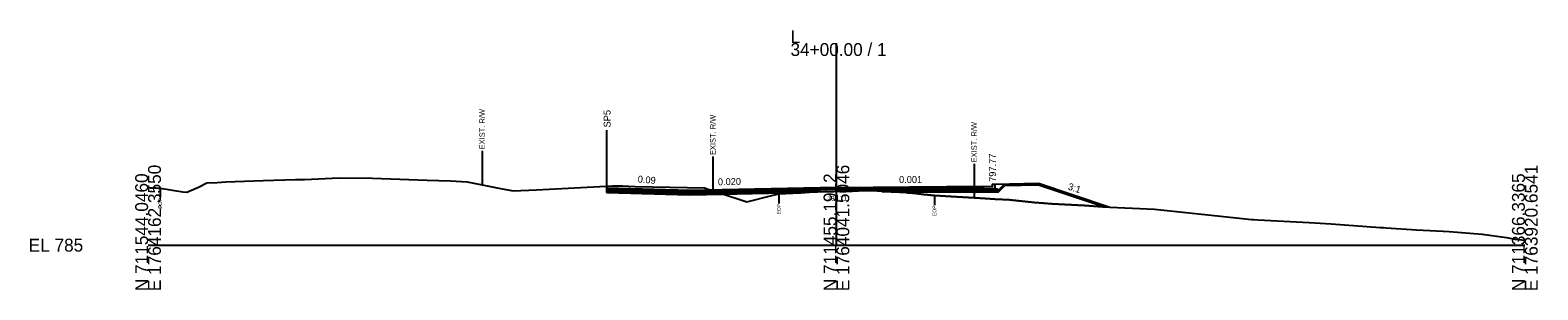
# Model space of a CAD drawing. Extents: x -26 to 5303, y -10 to 9578.
# Drawn here: x 1974.3 to 2302.8, y 3990.3 to 4046.7 of the extents above; entities that cross this region are included whole.
import ezdxf

# ---------------------------------------------------------------- set-up
doc = ezdxf.new("R2010")
doc.units = 0
for name, color, linetype in [('Default', 7, 'Continuous'), ('Exist CMT Pavement', 7, 'Continuous'), ('Exist Cross Section Cell', 7, 'Continuous'), ('Exist XS Ground Line', 7, 'Continuous'), ('Old_Level_10', 7, 'Continuous'), ('Old_Level_3', 7, 'Continuous'), ('Prop CMT Conc Surface', 7, 'Continuous'), ('Prop CMT Concrete Structures', 7, 'Continuous'), ('Prop CMT Pvmt Course 1', 7, 'Continuous'), ('Prop CMT Pvmt Course 1 CG', 7, 'Continuous'), ('Prop CMT Pvmt Course 2', 7, 'Continuous'), ('Prop CMT Pvmt Course 3', 7, 'Continuous'), ('Prop CMT Pvmt Surface', 7, 'Continuous'), ('Prop CMT Slope Grass', 7, 'Continuous'), ('Prop CMT Subgrade Earthwork', 7, 'Continuous'), ('Prop XS Earthwork Shape', 7, 'Continuous'), ('Prop XS Hydro Elevations', 7, 'Continuous'), ('Prop XS SE Text', 7, 'Continuous'), ('Prop XS Shear Point Element', 7, 'Continuous'), ('Prop XS Side Slope Text', 7, 'Continuous'), ('Prop XS Wedging', 7, 'Continuous')]:
    doc.layers.add(name, color=color, linetype=linetype)

msp = doc.modelspace()

# ---------------------------------------------------------------- linework, layer by layer
at = {"layer": 'Exist CMT Pavement'}
msp.add_lwpolyline([(2138.64, 4011.25), (2138.98, 4011.27), (2140.48, 4011.33), (2141.01, 4011.36), (2142.27, 4011.41), (2144.11, 4011.51), (2145.85, 4011.58), (2147.21, 4011.66), (2147.64, 4011.68), (2148.07, 4011.69), (2148.75, 4011.67), (2149.42, 4011.7), (2150, 4011.71), (2150.32, 4011.71), (2151.21, 4011.72), (2152.43, 4011.75), (2153, 4011.76), (2153.42, 4011.77), (2154.79, 4011.81), (2156.65, 4011.86), (2158.37, 4011.9), (2158.91, 4011.84), (2159.21, 4011.8), (2160.02, 4011.77), (2160.02, 4011.77)], dxfattribs=at)
at = {"layer": 'Exist Cross Section Cell'}
for p, q in [((2150, 4000), (2150, 4043.93)), ((2000, 4000), (2150, 4000)), ((2150, 4000), (2300, 4000))]:
    msp.add_line(p, q, dxfattribs=at)
at = {"layer": 'Exist XS Ground Line'}
msp.add_lwpolyline([(2000, 4012.51), (2000.5, 4012.5), (2000.95, 4012.48), (2001.72, 4012.44), (2002.22, 4012.42), (2002.66, 4012.39), (2007.55, 4011.63), (2008.46, 4011.49), (2011, 4012.59), (2012.83, 4013.53), (2015.06, 4013.66), (2016.95, 4013.77), (2025.1, 4014.09), (2032.1, 4014.28), (2033.23, 4014.27), (2034.11, 4014.31), (2041.64, 4014.64), (2048.87, 4014.58), (2060.79, 4014.1), (2065.87, 4014.02), (2069.57, 4013.75), (2076.8, 4012.33), (2079.54, 4011.85), (2084.66, 4012.06), (2101.22, 4012.91), (2103.35, 4012.91), (2106.17, 4012.75), (2121.25, 4012.48), (2122.05, 4012.21), (2129.37, 4009.8), (2130.45, 4009.44), (2135.95, 4010.79), (2137.45, 4011.13), (2137.99, 4011.22), (2138.45, 4011.24), (2138.98, 4011.27), (2140.48, 4011.33), (2141.01, 4011.36), (2142.27, 4011.41), (2144.11, 4011.51), (2145.85, 4011.58), (2147.21, 4011.66), (2147.64, 4011.68), (2148.07, 4011.69), (2148.75, 4011.67), (2149.42, 4011.7), (2150, 4011.71), (2150.32, 4011.71), (2151.21, 4011.72), (2152.43, 4011.75), (2153, 4011.76), (2153.42, 4011.77), (2154.79, 4011.81), (2156.65, 4011.86), (2158.37, 4011.9), (2158.91, 4011.84), (2159.21, 4011.8), (2160.02, 4011.77), (2160.35, 4011.76), (2160.82, 4011.72), (2161.94, 4011.63), (2162.73, 4011.59), (2163.73, 4011.53), (2165.09, 4011.43), (2165.52, 4011.4), (2165.83, 4011.37), (2167.31, 4011.22), (2169.06, 4011.04), (2171.35, 4010.78), (2175, 4010.55), (2181.33, 4010.22), (2184.6, 4009.98), (2187.7, 4009.83), (2193.13, 4009.29), (2195.11, 4009.17), (2196.97, 4009.01), (2204.07, 4008.6), (2208.07, 4008.35), (2219.3, 4007.86), (2238.47, 4005.78), (2240.48, 4005.61), (2240.95, 4005.57), (2241.87, 4005.51), (2253.01, 4004.94), (2257.78, 4004.66), (2268.47, 4003.88), (2269.24, 4003.82), (2269.81, 4003.79), (2276.4, 4003.37), (2282.22, 4003.07), (2283.55, 4002.99), (2285.36, 4002.82), (2290.71, 4002.36), (2296, 4001.69), (2297.86, 4001.33), (2300, 4001.06)], dxfattribs=at)
at = {"layer": 'Old_Level_10'}
for p, q in [((2072.78, 4020.52), (2072.78, 4013.12)), ((2123.07, 4019.28), (2123.07, 4011.88)), ((2179.99, 4017.69), (2179.99, 4010.29)), ((2002.66, 4012.39), (2002.66, 4010.33)), ((2137.45, 4011.13), (2137.45, 4009.08)), ((2171.35, 4010.78), (2171.35, 4008.73))]:
    msp.add_line(p, q, dxfattribs=at)
at = {"layer": 'Prop CMT Conc Surface'}
for points in [[(2182, 4012.85), (2184, 4012.77)], [(2184, 4012.77), (2184, 4013.27), (2184.5, 4013.27)]]:
    msp.add_lwpolyline(points, dxfattribs=at)
at = {"layer": 'Prop CMT Concrete Structures'}
for points in [[(2182, 4012.85), (2184, 4012.77), (2184, 4013.27), (2184.5, 4013.27)], [(2184.5, 4013.27), (2184.5, 4012.27), (2182, 4012.27)], [(2182, 4012.27), (2182, 4012.85)]]:
    msp.add_lwpolyline(points, dxfattribs=at)
at = {"layer": 'Prop CMT Pvmt Course 1'}
for p, q in [((2150, 4012.52), (2182, 4012.85)), ((2182, 4012.6), (2160.02, 4012.27))]:
    msp.add_line(p, q, dxfattribs=at)
for points in [[(2150, 4012.52), (2118, 4011.88)], [(2118, 4011.63), (2138.64, 4012.04)], [(2138.64, 4012.04), (2150, 4012.27)], [(2138.64, 4012.04), (2138.64, 4012.04)], [(2150, 4012.27), (2150, 4012.52)], [(2150, 4012.27), (2150, 4012.27), (2150, 4012.27)], [(2160.02, 4012.27), (2150, 4012.27)], [(2160.02, 4012.27), (2160.02, 4012.27)], [(2182, 4012.85), (2182, 4012.6)]]:
    msp.add_lwpolyline(points, dxfattribs=at)
at = {"layer": 'Prop CMT Pvmt Course 1 CG'}
for points in [[(2182, 4012.27), (2185, 4012.27), (2185.33, 4011.94)], [(2182, 4011.94), (2182, 4012.27)], [(2185.33, 4011.94), (2182, 4011.94)]]:
    msp.add_lwpolyline(points, dxfattribs=at)
at = {"layer": 'Prop CMT Pvmt Course 2'}
for p, q in [((2118, 4011.63), (2100, 4012.14)), ((2100, 4011.75), (2118, 4011.29)), ((2160.02, 4012.27), (2182, 4012.6)), ((2182, 4012.27), (2160.02, 4011.94))]:
    msp.add_line(p, q, dxfattribs=at)
for points in [[(2100, 4012.14), (2100, 4011.81)], [(2138.64, 4012.04), (2118, 4011.63)], [(2118, 4011.29), (2138.64, 4011.71)], [(2138.64, 4011.71), (2138.64, 4012.04)], [(2160.02, 4011.94), (2160.02, 4012.27)], [(2182, 4012.6), (2182, 4012.27)]]:
    msp.add_lwpolyline(points, dxfattribs=at)
at = {"layer": 'Prop CMT Pvmt Course 3'}
for p, q in [((2118, 4011.29), (2100, 4011.75)), ((2100, 4011.48), (2118, 4010.96)), ((2160.02, 4011.94), (2182, 4012.27)), ((2182, 4011.94), (2160.02, 4011.61))]:
    msp.add_line(p, q, dxfattribs=at)
for points in [[(2100, 4011.81), (2100, 4011.48)], [(2138.64, 4011.71), (2118, 4011.29)], [(2138.64, 4011.37), (2138.64, 4011.71)], [(2160.02, 4011.61), (2160.02, 4011.94)], [(2182, 4012.27), (2182, 4011.94)], [(2118, 4010.96), (2138.64, 4011.37)]]:
    msp.add_lwpolyline(points, dxfattribs=at)
at = {"layer": 'Prop CMT Pvmt Surface'}
for p, q in [((2100, 4012.85), (2100, 4012.39)), ((2118, 4011.88), (2100, 4012.39)), ((2150, 4012.52), (2182, 4012.85))]:
    msp.add_line(p, q, dxfattribs=at)
msp.add_lwpolyline([(2150, 4012.52), (2118, 4011.88)], dxfattribs=at)
at = {"layer": 'Prop CMT Slope Grass'}
msp.add_lwpolyline([(2184.5, 4013.27), (2194, 4013.46), (2209.54, 4008.29)], dxfattribs=at)
at = {"layer": 'Prop CMT Subgrade Earthwork'}
for p, q in [((2100, 4011.48), (2100, 4012.85)), ((2118, 4010.96), (2100, 4011.48)), ((2160.02, 4011.61), (2182, 4011.94)), ((2160.02, 4011.61), (2160.02, 4011.77)), ((2138.64, 4011.37), (2138.64, 4011.25))]:
    msp.add_line(p, q, dxfattribs=at)
for points in [[(2182, 4011.94), (2185.33, 4011.94), (2186.71, 4013.32)], [(2138.64, 4011.37), (2118, 4010.96)]]:
    msp.add_lwpolyline(points, dxfattribs=at)
at = {"layer": 'Prop XS Earthwork Shape'}
for points in [[(2106.17, 4012.75), (2121.25, 4012.48), (2122.05, 4012.21), (2122.78, 4011.97), (2118, 4011.88), (2100, 4012.39), (2100, 4012.85), (2101.22, 4012.91), (2103.35, 4012.91)], [(2118, 4011.88), (2100, 4012.39), (2100, 4012.85), (2101.22, 4012.91), (2103.35, 4012.91), (2106.17, 4012.75), (2121.25, 4012.48), (2122.05, 4012.21), (2122.78, 4011.97)], [(2118, 4010.96), (2100, 4011.48), (2100, 4012.39), (2118, 4011.88), (2122.78, 4011.97), (2125.4, 4011.11)], [(2118, 4011.88), (2100, 4012.39), (2100, 4011.48), (2118, 4010.96), (2125.4, 4011.11), (2122.78, 4011.97)], [(2160.02, 4011.77), (2160.35, 4011.76), (2160.82, 4011.72), (2161.94, 4011.63), (2162.36, 4011.61), (2160.02, 4011.61)], [(2162.36, 4011.61), (2182, 4011.62), (2185.33, 4011.62), (2186.71, 4013), (2194, 4013.14), (2208.44, 4008.33), (2208.07, 4008.35), (2204.07, 4008.6), (2196.97, 4009.01), (2195.11, 4009.17), (2193.13, 4009.29), (2187.7, 4009.83), (2184.6, 4009.98), (2181.33, 4010.22), (2175, 4010.55), (2171.35, 4010.78), (2169.06, 4011.04), (2167.31, 4011.22), (2165.83, 4011.37), (2165.52, 4011.4), (2165.09, 4011.43), (2163.73, 4011.53), (2162.73, 4011.59)], [(2185.33, 4011.62), (2186.71, 4013), (2194, 4013.14), (2208.44, 4008.33), (2208.07, 4008.35), (2204.07, 4008.6), (2196.97, 4009.01), (2195.11, 4009.17), (2193.13, 4009.29), (2187.7, 4009.83), (2184.6, 4009.98), (2181.33, 4010.22), (2175, 4010.55), (2171.35, 4010.78), (2169.06, 4011.04), (2167.31, 4011.22), (2165.83, 4011.37), (2165.52, 4011.4), (2165.09, 4011.43), (2163.73, 4011.53), (2162.73, 4011.59), (2162.36, 4011.61), (2182, 4011.62)], [(2129.37, 4009.8), (2130.45, 4009.44), (2135.95, 4010.79), (2137.45, 4011.13), (2137.99, 4011.22), (2138.45, 4011.24), (2138.64, 4011.25), (2138.64, 4011.37), (2125.4, 4011.11)], [(2138.45, 4011.24), (2138.64, 4011.25), (2138.64, 4011.37), (2125.4, 4011.11), (2129.37, 4009.8), (2130.45, 4009.44), (2135.95, 4010.79), (2137.45, 4011.13), (2137.99, 4011.22)]]:
    msp.add_lwpolyline(points, close=True, dxfattribs=at)
at = {"layer": 'Prop XS Shear Point Element'}
msp.add_line((2100, 4012.39), (2100, 4025.01), dxfattribs=at)
at = {"layer": 'Prop XS Wedging'}
for points in [[(2138.45, 4011.24), (2138.45, 4012.04), (2138.98, 4012.05), (2140.48, 4012.08), (2141.01, 4012.09), (2142.27, 4012.11), (2144.11, 4012.15), (2145.85, 4012.18), (2147.21, 4012.21), (2147.64, 4012.22), (2148.07, 4012.23), (2148.75, 4012.24), (2149.43, 4012.26), (2150, 4012.27), (2150.32, 4012.26), (2151.21, 4012.25), (2152.43, 4012.24), (2153, 4012.24), (2153.42, 4012.23), (2154.79, 4012.22), (2156.65, 4012.2), (2158.37, 4012.18), (2158.91, 4012.18), (2159.21, 4012.17), (2160.02, 4012.17), (2160.02, 4011.77), (2159.21, 4011.8), (2158.91, 4011.84), (2158.37, 4011.9), (2156.65, 4011.86), (2154.79, 4011.81), (2153.42, 4011.77), (2153, 4011.76), (2152.43, 4011.75), (2151.21, 4011.72), (2150.32, 4011.71), (2150, 4011.71), (2149.43, 4011.7), (2148.75, 4011.67), (2148.07, 4011.68), (2147.64, 4011.68), (2147.21, 4011.66), (2145.85, 4011.58), (2144.11, 4011.51), (2142.27, 4011.41), (2141.01, 4011.36), (2140.48, 4011.33), (2138.98, 4011.27)], [(2138.45, 4011.24), (2138.45, 4011.71), (2138.98, 4011.72), (2140.48, 4011.75), (2141.01, 4011.76), (2142.27, 4011.78), (2144.11, 4011.82), (2145.85, 4011.85), (2146.43, 4011.87), (2146.66, 4011.63), (2145.85, 4011.58), (2144.11, 4011.51), (2142.27, 4011.41), (2141.01, 4011.36), (2140.48, 4011.33), (2138.98, 4011.27)]]:
    msp.add_lwpolyline(points, close=True, dxfattribs=at)

# ---------------------------------------------------------------- texts
at = {"layer": 'Default'}
msp.add_text('-', height=0.0001, dxfattribs=at).set_placement((2000, 4000))
at = {"layer": 'Exist Cross Section Cell'}
for s, p in [('L', (2140, 4043.93)), ('34+00.00 / 1', (2140, 4041.13)), ('EL 785', (1974, 3998.6))]:
    msp.add_text(s, height=2.8, dxfattribs=at).set_placement(p)
for s, p in [('N 711544.0460', (2000, 3990)), ('E 1764162.3550', (2002.8, 3990)), ('N 711455.1912', (2150, 3990)), ('E 1764041.5046', (2152.8, 3990)), ('N 711366.3365', (2300, 3990)), ('E 1763920.6541', (2302.8, 3990))]:
    msp.add_text(s, height=2.8, rotation=90, dxfattribs=at).set_placement(p)
at = {"layer": 'Old_Level_10'}
for s, height, p in [('EXIST. R/W', 1.181, (2073.37, 4020.82)), ('EXIST. R/W', 1.181, (2123.66, 4019.58)), ('EXIST. R/W', 1.181, (2180.58, 4017.99)), ('EOP', 0.787, (2003.06, 4007.94)), ('EOP', 0.787, (2137.84, 4006.68)), ('EOP', 0.787, (2171.75, 4006.33))]:
    msp.add_text(s, height=height, rotation=90, dxfattribs=at).set_placement(p)
at = {"layer": 'Old_Level_3'}
msp.add_text('796.71', height=1, dxfattribs=at).set_placement((2148.05, 4009.71))
at = {"layer": 'Prop XS Hydro Elevations'}
msp.add_text('797.77', height=1.5, rotation=90, dxfattribs=at).set_placement((2184.75, 4013.77))
at = {"layer": 'Prop XS SE Text'}
for s, rotation, p in [('0.09', 354.8963, (2106.66, 4013.65)), ('0.001', 0.0302, (2163.65, 4013.52)), ('0.020', 1.1458, (2124.19, 4013.02))]:
    msp.add_text(s, height=1.5, rotation=rotation, dxfattribs=at).set_placement(p)
at = {"layer": 'Prop XS Shear Point Element'}
msp.add_text('SP5', height=1.5, rotation=90, dxfattribs=at).set_placement((2100.78, 4025.6))
at = {"layer": 'Prop XS Side Slope Text'}
msp.add_text('3:1', height=1.5, rotation=341.5651, dxfattribs=at).set_placement((2200.33, 4012.15))

doc.saveas('drawing.dxf')
